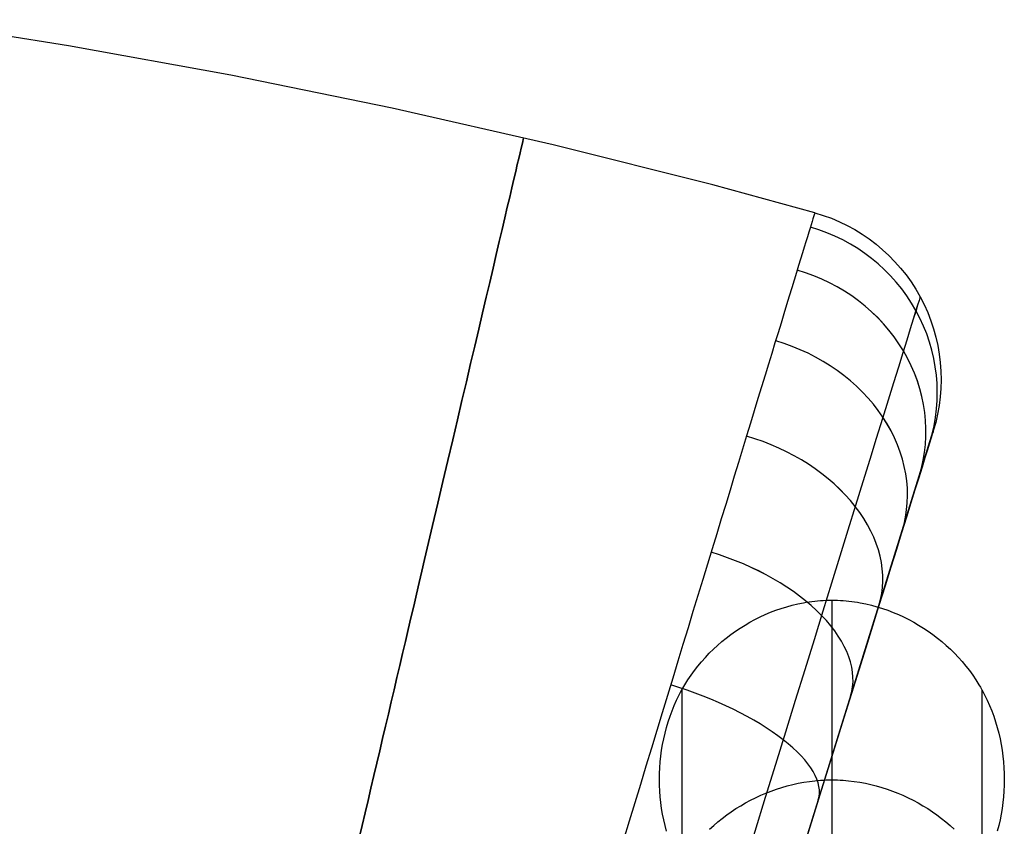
# Model space of a CAD drawing. Extents: x -383 to 1849, y -1185 to -529.
# Tile 434 of 656: x 108 to 194, y -609 to -539. Entities that reach past the tile are written whole.
import ezdxf

# ---------------------------------------------------------------- set-up
doc = ezdxf.new("R2010")
doc.units = 0
doc.layers.add('PREDEFINITO', color=7, linetype='CONTINUOUS')

msp = doc.modelspace()

# ---------------------------------------------------------------- linework, layer by layer
at = {"layer": 'PREDEFINITO'}
for p, q in [((112.526, -541.596, 664), (98.426, -539.332, 664)), ((126.576, -544.147, 664), (112.526, -541.596, 664)), ((140.568, -546.996, 664), (126.576, -544.147, 664)), ((154.494, -550.158, 664), (140.568, -546.996, 664)), ((168.342, -553.644, 664), (154.494, -550.158, 664)), ((177.178, -556.057, 664), (168.342, -553.644, 664)), ((155.278, -678.113, 664), (187.432, -574.959, 664)), ((174.737, -590.184), (175.214, -590.053)), ((175.214, -590.053), (175.696, -589.938)), ((175.696, -589.938), (176.181, -589.84)), ((176.181, -589.84), (176.425, -589.797)), ((176.425, -589.797), (176.669, -589.759)), ((176.669, -589.759), (176.914, -589.725)), ((176.914, -589.725), (177.16, -589.695)), ((177.16, -589.695), (177.406, -589.67)), ((177.406, -589.67), (177.653, -589.649)), ((177.653, -589.649), (177.9, -589.633)), ((177.9, -589.633), (178.147, -589.621)), ((178.147, -589.621), (178.394, -589.614)), ((178.394, -589.614), (178.642, -589.612)), ((178.642, -589.612), (178.64, -681.505, 343.803)), ((178.642, -589.612), (178.889, -589.614)), ((178.889, -589.614), (179.137, -589.621)), ((179.137, -589.621), (179.384, -589.633)), ((179.384, -589.633), (179.631, -589.649)), ((179.631, -589.649), (179.878, -589.67)), ((179.878, -589.67), (180.125, -589.695)), ((180.125, -589.695), (180.37, -589.725)), ((180.37, -589.725), (180.616, -589.759)), ((180.616, -589.759), (180.86, -589.797)), ((180.86, -589.797), (181.104, -589.84)), ((181.104, -589.84), (181.59, -589.938)), ((181.59, -589.938), (182.071, -590.053)), ((182.071, -590.053), (182.549, -590.184)), ((172.431, -591.07), (172.88, -590.863)), ((172.88, -590.863), (173.336, -590.67)), ((173.336, -590.67), (173.798, -590.493)), ((173.798, -590.493), (174.265, -590.33)), ((174.265, -590.33), (174.737, -590.184)), ((182.549, -590.184), (183.022, -590.331)), ((183.022, -590.331), (183.489, -590.493)), ((183.489, -590.493), (183.951, -590.671)), ((183.951, -590.671), (184.407, -590.863)), ((184.407, -590.863), (184.857, -591.07)), ((170.707, -592.036), (171.126, -591.775)), ((171.126, -591.775), (171.553, -591.526)), ((171.553, -591.526), (171.989, -591.291)), ((171.989, -591.291), (172.431, -591.07)), ((184.857, -591.07), (185.3, -591.291)), ((185.3, -591.291), (185.735, -591.526)), ((185.735, -591.526), (186.163, -591.775)), ((186.163, -591.775), (186.583, -592.036)), ((169.501, -592.899), (169.894, -592.599)), ((169.894, -592.599), (170.296, -592.311)), ((170.296, -592.311), (170.707, -592.036)), ((186.583, -592.036), (186.994, -592.311)), ((186.994, -592.311), (187.397, -592.598)), ((187.397, -592.598), (187.79, -592.898)), ((168.382, -593.87), (168.745, -593.535)), ((168.745, -593.535), (169.118, -593.211)), ((169.118, -593.211), (169.501, -592.899)), ((187.79, -592.898), (188.174, -593.21)), ((188.174, -593.21), (188.547, -593.534)), ((188.547, -593.534), (188.911, -593.87)), ((167.69, -594.576), (168.03, -594.217)), ((168.03, -594.217), (168.382, -593.87)), ((188.911, -593.87), (189.263, -594.217)), ((189.263, -594.217), (189.604, -594.575)), ((167.044, -595.325), (167.361, -594.945)), ((167.361, -594.945), (167.69, -594.576)), ((189.604, -594.575), (189.933, -594.944)), ((189.933, -594.944), (190.25, -595.324)), ((166.173, -596.524), (166.45, -596.114)), ((166.45, -596.114), (166.741, -595.715)), ((166.741, -595.715), (167.044, -595.325)), ((190.25, -595.324), (190.555, -595.714)), ((190.555, -595.714), (190.846, -596.114)), ((190.846, -596.114), (191.123, -596.523)), ((165.662, -597.37), (165.911, -596.943)), ((165.911, -596.943), (166.173, -596.524)), ((191.123, -596.523), (191.386, -596.942)), ((191.386, -596.942), (191.512, -597.155)), ((165.202, -598.271), (165.424, -597.817)), ((165.424, -597.817), (165.541, -597.592)), ((165.541, -597.592), (165.662, -597.37)), ((165.662, -597.37), (165.659, -688.823, 342.157)), ((191.512, -597.155), (191.635, -597.37)), ((191.635, -597.37), (191.756, -597.592)), ((191.635, -597.37), (191.635, -688.817, 342.158)), ((191.756, -597.592), (191.873, -597.817)), ((191.873, -597.817), (192.096, -598.271)), ((164.995, -598.733), (165.202, -598.271)), ((192.096, -598.271), (192.303, -598.732)), ((164.629, -599.676), (164.804, -599.201)), ((164.804, -599.201), (164.995, -598.733)), ((192.303, -598.732), (192.494, -599.201)), ((192.494, -599.201), (192.669, -599.676)), ((164.325, -600.642), (164.469, -600.156)), ((164.469, -600.156), (164.629, -599.676)), ((192.669, -599.676), (192.829, -600.156)), ((192.829, -600.156), (192.973, -600.642)), ((164.083, -601.626), (164.196, -601.132)), ((164.196, -601.132), (164.325, -600.642)), ((192.973, -600.642), (193.102, -601.132)), ((193.102, -601.132), (193.215, -601.626)), ((163.985, -602.123), (164.083, -601.626)), ((193.215, -601.626), (193.313, -602.123)), ((163.834, -603.125), (163.902, -602.623)), ((163.902, -602.623), (163.985, -602.123)), ((193.313, -602.123), (193.396, -602.622)), ((193.396, -602.622), (193.464, -603.124)), ((163.745, -604.132), (163.782, -603.628)), ((163.782, -603.628), (163.834, -603.125)), ((193.464, -603.124), (193.516, -603.628)), ((193.516, -603.628), (193.554, -604.132)), ((163.715, -605.14), (163.722, -604.636)), ((163.722, -604.636), (163.745, -604.132)), ((193.554, -604.132), (193.576, -604.636)), ((193.576, -604.636), (193.583, -605.14)), ((163.722, -605.644), (163.715, -605.14)), ((175.261, -605.586, 58.067), (175.737, -605.482, 58.095)), ((175.737, -605.482, 58.095), (176.217, -605.392, 58.119)), ((176.217, -605.392, 58.119), (176.699, -605.319, 58.139)), ((176.699, -605.319, 58.139), (177.183, -605.261, 58.154)), ((177.183, -605.261, 58.154), (177.668, -605.22, 58.165)), ((177.668, -605.22, 58.165), (177.912, -605.205, 58.169)), ((177.912, -605.205, 58.169), (178.155, -605.195, 58.172)), ((178.155, -605.195, 58.172), (178.398, -605.188, 58.174)), ((178.398, -605.188, 58.174), (178.642, -605.186, 58.174)), ((178.642, -605.186, 58.174), (178.885, -605.188, 58.174)), ((178.885, -605.188, 58.174), (179.129, -605.195, 58.172)), ((179.129, -605.195, 58.172), (179.372, -605.205, 58.169)), ((179.372, -605.205, 58.169), (179.615, -605.22, 58.165)), ((179.615, -605.22, 58.165), (180.101, -605.261, 58.154)), ((180.101, -605.261, 58.154), (180.585, -605.319, 58.139)), ((180.585, -605.319, 58.139), (181.067, -605.392, 58.119)), ((181.067, -605.392, 58.119), (181.547, -605.482, 58.095)), ((181.547, -605.482, 58.095), (182.024, -605.586, 58.067)), ((193.583, -605.14), (193.576, -605.644)), ((163.744, -606.149), (163.722, -605.644)), ((163.782, -606.653), (163.744, -606.149)), ((172.487, -606.522, 57.817), (172.937, -606.33, 57.868)), ((172.937, -606.33, 57.868), (173.392, -606.153, 57.916)), ((173.392, -606.153, 57.916), (173.852, -605.989, 57.959)), ((173.852, -605.989, 57.959), (174.318, -605.84, 57.999)), ((174.318, -605.84, 57.999), (174.787, -605.706, 58.035)), ((174.787, -605.706, 58.035), (175.261, -605.586, 58.067)), ((182.024, -605.586, 58.067), (182.498, -605.706, 58.035)), ((182.498, -605.706, 58.035), (182.968, -605.84, 57.999)), ((182.968, -605.84, 57.999), (183.434, -605.989, 57.959)), ((183.434, -605.989, 57.959), (183.895, -606.153, 57.916)), ((183.895, -606.153, 57.916), (184.35, -606.33, 57.868)), ((184.35, -606.33, 57.868), (184.801, -606.522, 57.817)), ((193.554, -606.149), (193.516, -606.653)), ((193.576, -605.644), (193.554, -606.149)), ((163.834, -607.156), (163.782, -606.653)), ((163.902, -607.658), (163.834, -607.156)), ((170.756, -607.419, 57.577), (171.177, -607.175, 57.642)), ((171.177, -607.175, 57.642), (171.607, -606.944, 57.704)), ((171.607, -606.944, 57.704), (172.044, -606.726, 57.762)), ((172.044, -606.726, 57.762), (172.487, -606.522, 57.817)), ((184.801, -606.522, 57.817), (185.244, -606.726, 57.762)), ((185.244, -606.726, 57.762), (185.682, -606.944, 57.704)), ((185.682, -606.944, 57.704), (186.112, -607.175, 57.642)), ((186.112, -607.175, 57.642), (186.534, -607.419, 57.577)), ((193.464, -607.156), (193.396, -607.658)), ((193.516, -606.653), (193.464, -607.156)), ((163.984, -608.158), (163.902, -607.658)), ((169.54, -608.224, 57.361), (169.936, -607.944, 57.436)), ((169.936, -607.944, 57.436), (170.342, -607.675, 57.508)), ((170.342, -607.675, 57.508), (170.756, -607.419, 57.577)), ((186.534, -607.419, 57.577), (186.949, -607.675, 57.508)), ((186.949, -607.675, 57.508), (187.355, -607.944, 57.436)), ((187.355, -607.944, 57.436), (187.751, -608.224, 57.361)), ((193.396, -607.658), (193.313, -608.158)), ((164.082, -608.655), (163.984, -608.158)), ((164.196, -609.149), (164.082, -608.655)), ((168.41, -609.135, 57.117), (168.777, -608.82, 57.201)), ((168.777, -608.82, 57.201), (169.153, -608.516, 57.283)), ((169.153, -608.516, 57.283), (169.54, -608.224, 57.361)), ((187.751, -608.224, 57.361), (188.139, -608.516, 57.283)), ((188.139, -608.516, 57.283), (188.516, -608.82, 57.201)), ((188.516, -608.82, 57.201), (188.883, -609.135, 57.117)), ((193.215, -608.655), (193.102, -609.149)), ((193.313, -608.158), (193.215, -608.655)), ((164.325, -609.639), (164.196, -609.149)), ((168.055, -609.46, 57.03), (168.41, -609.135, 57.117)), ((188.883, -609.135, 57.117), (189.239, -609.46, 57.03)), ((193.102, -609.149), (192.973, -609.639))]:
    msp.add_line(p, q, dxfattribs=at)
at = {"layer": 'PREDEFINITO', "extrusion": (0.973556, -0.228449, 5.19329e-06)}
msp.add_arc((-569.309, 663.999, 273.479), 68.999, 359.99978, 180.00024, dxfattribs=at)
at = {"layer": 'PREDEFINITO', "extrusion": (0.973556, -0.228449, -5.19329e-06)}
msp.add_arc((-569.309, 664.001, 273.472), 68.999, 179.99976, 0.00022, dxfattribs=at)
at = {"layer": 'PREDEFINITO', "extrusion": (-0.956674, 0.29116, 0.000717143)}
msp.add_arc((549.397, 664.257, -330.927), 69.019, 180.01646, 359.98354, dxfattribs=at)
at = {"layer": 'PREDEFINITO', "extrusion": (0.956674, -0.29116, 0.000717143)}
msp.add_arc((-549.397, 663.742, 331.88), 69.019, 0.01646, 179.98354, dxfattribs=at)
at = {"layer": 'PREDEFINITO', "extrusion": (4.34259e-10, 1.98372e-09, -1)}
msp.add_arc((-173.112, -570.495, -664), 15, 105.7282, 197.31281, dxfattribs=at)
at = {"layer": 'PREDEFINITO', "extrusion": (0.057861, 0.185624, 0.980916)}
msp.add_arc((-335.042, 611.794, 544.952), 15, 179.99996, 271.55708, dxfattribs=at)
at = {"layer": 'PREDEFINITO', "extrusion": (-0.057861, -0.185624, 0.980916)}
msp.add_arc((335.042, -353.588, 757.704), 15, 359.99996, 91.55708, dxfattribs=at)
at = {"layer": 'PREDEFINITO', "extrusion": (0.113509, 0.364149, 0.924398)}
msp.add_arc((-335.042, 705.039, 405.114), 15, 179.99994, 271.47548, dxfattribs=at)
at = {"layer": 'PREDEFINITO', "extrusion": (-0.113509, -0.364149, 0.924398)}
msp.add_arc((335.042, -198.499, 822.486), 15, 359.99994, 91.47548, dxfattribs=at)
at = {"layer": 'PREDEFINITO', "extrusion": (-0.955446, 0.295166, 0.000257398)}
msp.add_arc((547.868, 664.095, -344.105), 64.613, 180.00601, 359.99399, dxfattribs=at)
at = {"layer": 'PREDEFINITO', "extrusion": (0.955446, -0.295166, 0.000257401)}
msp.add_arc((-547.868, 663.905, 344.447), 64.613, 0.00601, 179.99399, dxfattribs=at)
at = {"layer": 'PREDEFINITO', "extrusion": (0.165225, 0.530057, 0.831709)}
msp.add_arc((-335.042, 769.719, 248.489), 15, 179.99994, 271.3397, dxfattribs=at)
at = {"layer": 'PREDEFINITO', "extrusion": (-0.165225, -0.530057, 0.831709)}
msp.add_arc((335.042, -32.398, 856.021), 15, 359.99994, 91.3397, dxfattribs=at)
at = {"layer": 'PREDEFINITO', "extrusion": (-0.954694, 0.297589, -2.33821e-16)}
msp.add_arc((547.157, 664.026, -350.042), 54.025, 180.02712, 359.97288, dxfattribs=at)
at = {"layer": 'PREDEFINITO', "extrusion": (0.954694, -0.297589, -1.22756e-15)}
msp.add_arc((-547.157, 663.974, 350.042), 54.025, 0.02712, 179.97288, dxfattribs=at)
at = {"layer": 'PREDEFINITO', "extrusion": (0.210522, 0.675376, 0.706787)}
msp.add_arc((-335.042, 802.442, 82.257), 15, 179.99994, 271.15269, dxfattribs=at)
at = {"layer": 'PREDEFINITO', "extrusion": (-0.210522, -0.675376, 0.706787)}
msp.add_arc((335.042, 137.021, 856.355), 15, 359.99994, 91.15269, dxfattribs=at)
at = {"layer": 'PREDEFINITO', "extrusion": (0.247682, 0.794591, 0.554327)}
msp.add_arc((-335.042, 801.942, -87.302), 15, 179.99994, 270.91801, dxfattribs=at)
at = {"layer": 'PREDEFINITO', "extrusion": (-0.247682, -0.794591, 0.554327)}
msp.add_arc((335.042, 303.351, 823.448), 15, 359.99994, 90.91801, dxfattribs=at)
at = {"layer": 'PREDEFINITO', "extrusion": (0.275218, 0.882929, 0.380383)}
msp.add_arc((-335.042, 768.212, -253.433), 15, 179.99993, 270.64122, dxfattribs=at)
at = {"layer": 'PREDEFINITO', "extrusion": (-0.275218, -0.882929, 0.380383)}
msp.add_arc((335.042, 459.961, 758.582), 15, 359.99993, 90.64122, dxfattribs=at)

doc.saveas('drawing.dxf')
